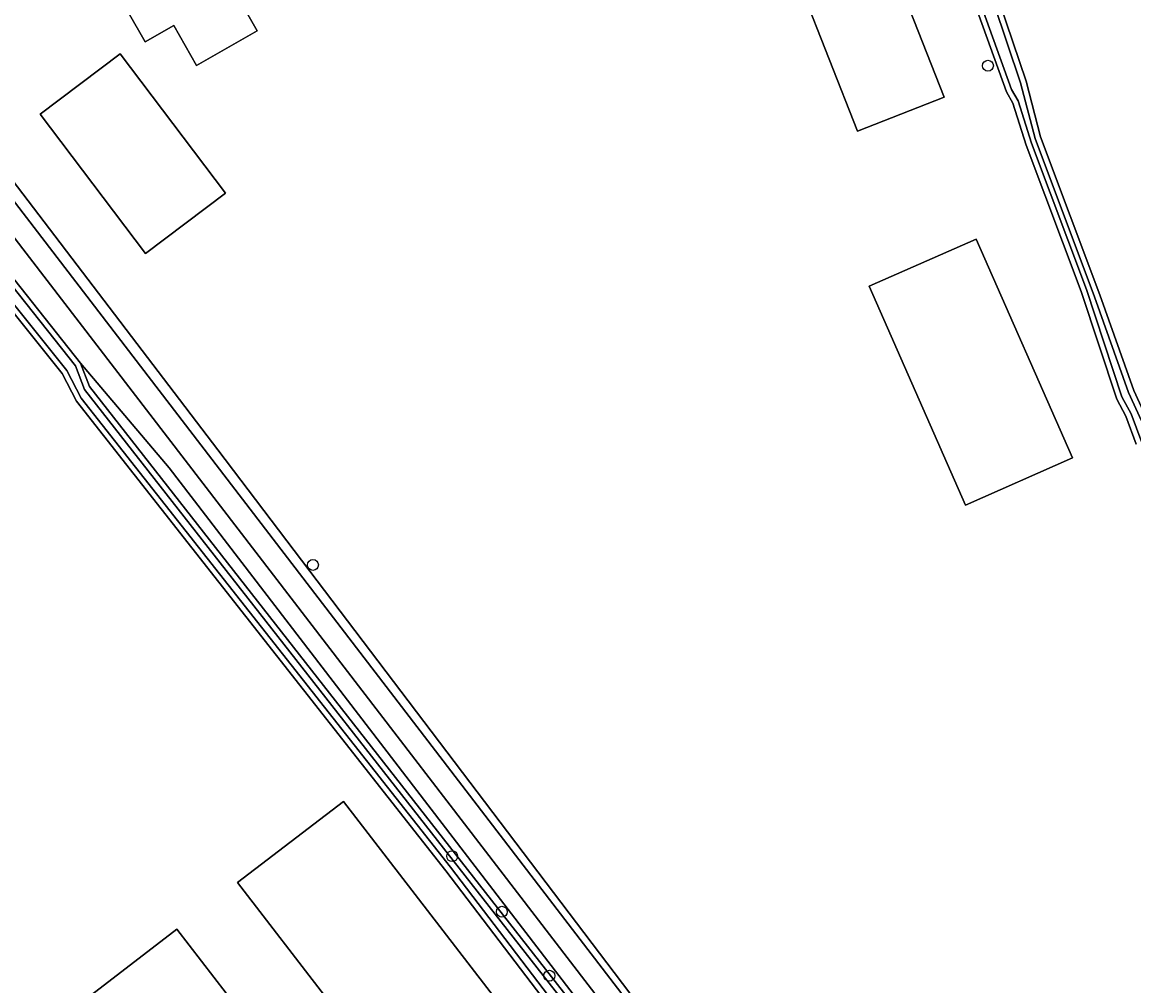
# Model space of a CAD drawing. Extents: x 164494 to 166241, y 382475 to 384495.
# Drawn here: x 165049.1 to 165148.9, y 382900.5 to 382987.1 of the extents above; entities that cross this region are included whole.
import ezdxf

# ---------------------------------------------------------------- set-up
doc = ezdxf.new("R2010")
doc.units = 0
for name, color, linetype in [('IMGEO_Boom', 7, 'Continuous'), ('IMGEO_Erf', 7, 'Continuous'), ('IMGEO_Grasland_agrarisch', 7, 'Continuous'), ('IMGEO_Grasland_overig', 7, 'Continuous'), ('IMGEO_Groenvoorziening', 7, 'Continuous'), ('IMGEO_Hek', 7, 'Continuous'), ('IMGEO_Oever', 7, 'Continuous'), ('IMGEO_Open_loods', 7, 'Continuous'), ('IMGEO_Pand', 7, 'Continuous'), ('IMGEO_Waterloop', 7, 'Continuous')]:
    doc.layers.add(name, color=color, linetype=linetype)

msp = doc.modelspace()

# ---------------------------------------------------------------- linework, layer by layer
at = {"layer": 'IMGEO_Boom'}
for centre in [(165135.766, 382983.173), (165075.154, 382938.315), (165087.656, 382912.145), (165092.12, 382907.154), (165096.382, 382901.405)]:
    msp.add_circle(centre, 0.489, dxfattribs=at)
at = {"layer": 'IMGEO_Erf'}
for points in [[(165149.084, 382949.174), (165148.158, 382951.679), (165147.327, 382953.204), (165144.143, 382962.9), (165139.197, 382976.046), (165137.999, 382979.812), (165137.425, 382980.815), (165123.051, 383020.688), (165118.823, 383033.37), (165102.205, 383024.82), (165097.081, 383022.184), (165092.763, 383020.321), (165071.589, 383009.606), (165052.261, 382999.034), (165049.332, 382997.432), (165046.565, 382995.873), (165042.211, 382989.793), (165038.852, 382985.102), (165066.603, 382948.671), (165135.814, 382857.34)], [(165121.757, 382865.311), (165087.093, 382910.831), (165053.916, 382953.022), (165052.627, 382955.505), (165033.888, 382978.901)]]:
    msp.add_lwpolyline(points, dxfattribs=at)
for points in [[(165067.253, 383000), (165071.821, 382992.006), (165068.111, 382989.892), (165070.149, 382986.314), (165064.694, 382983.206), (165062.655, 382986.784), (165060.095, 382985.325), (165055.39, 382993.559), (165066.663, 383000), (165067.108, 383000.254)], [(165118.952, 382990.268), (165126.736, 382993.331), (165128.335, 382989.267), (165131.841, 382980.355), (165124.057, 382977.292)], [(165060.132, 382966.297), (165050.674, 382978.826), (165057.855, 382984.246), (165067.313, 382971.717)], [(165125.091, 382963.368), (165134.7, 382967.602), (165143.366, 382947.931), (165133.757, 382943.697)], [(165068.39, 382909.77), (165077.894, 382917.072), (165102.233, 382885.455), (165092.723, 382878.138)], [(165062.935, 382905.58), (165087.306, 382873.97), (165069.887, 382860.569), (165045.512, 382892.196)]]:
    msp.add_lwpolyline(points, close=True, dxfattribs=at)
at = {"layer": 'IMGEO_Grasland_agrarisch'}
msp.add_lwpolyline([(165156.479, 383024.098), (165142.358, 383037.475), (165141.988, 383037.391), (165129.143, 383032.597), (165123.071, 383029.794), (165122.63, 383029.59), (165132.631, 383000), (165135.571, 382992.521), (165139.189, 382981.785), (165140.482, 382976.778), (165145.82, 382962.591), (165148.851, 382953.995), (165150.017, 382951.449)], dxfattribs=at)
at = {"layer": 'IMGEO_Grasland_overig'}
msp.add_lwpolyline([(165134.51, 382858.521), (165038.196, 382984.186), (165036.979, 382982.486), (165132.894, 382857.571), (165133.054, 382857.617), (165134.517, 382857.699)], close=True, dxfattribs=at)
at = {"layer": 'IMGEO_Groenvoorziening'}
for points in [[(165038.196, 382984.186), (165134.51, 382858.521), (165134.517, 382857.699), (165135.308, 382857.48), (165135.814, 382857.34), (165066.603, 382948.671), (165038.852, 382985.102)], [(165131.232, 382857.093), (165132.894, 382857.571), (165036.979, 382982.486), (165035.847, 382980.906), (165034.926, 382979.62), (165037.013, 382978.237), (165054.29, 382956.447), (165062.249, 382947.031)], [(165062.249, 382947.031), (165054.29, 382956.447), (165055.083, 382954.346), (165101.952, 382894.428), (165123.532, 382865.626), (165130.785, 382855.946), (165133.082, 382856.376), (165134.552, 382856.626), (165134.517, 382857.699), (165133.054, 382857.617), (165132.894, 382857.571), (165131.232, 382857.093)]]:
    msp.add_lwpolyline(points, close=True, dxfattribs=at)
at = {"layer": 'IMGEO_Hek'}
for points in [[(165038.852, 382985.102), (165066.603, 382948.671), (165135.814, 382857.34), (165135.308, 382857.48)], [(165062.249, 382947.031), (165054.29, 382956.447)], [(165132.894, 382857.571), (165131.232, 382857.093), (165062.249, 382947.031)]]:
    msp.add_lwpolyline(points, dxfattribs=at)
at = {"layer": 'IMGEO_Oever'}
for points in [[(165150.017, 382951.449), (165148.851, 382953.995), (165145.82, 382962.591), (165140.482, 382976.778), (165139.189, 382981.785), (165135.571, 382992.521), (165132.631, 383000), (165122.63, 383029.59), (165122.366, 383030.37), (165120.725, 383033.879), (165118.823, 383033.37), (165123.051, 383020.688), (165137.425, 382980.815), (165137.999, 382979.812), (165139.197, 382976.046), (165144.143, 382962.9), (165147.327, 382953.204), (165148.158, 382951.679), (165149.084, 382949.174)], [(165149.575, 382949.323), (165148.625, 382951.891), (165147.799, 382953.408), (165144.626, 382963.07), (165139.681, 382976.214), (165138.47, 382980.019), (165137.891, 382981.031), (165123.535, 383020.856), (165119.481, 383033.016), (165120.443, 383033.274), (165121.89, 383030.179), (165122.145, 383029.426), (165132.15, 382999.824), (165135.09, 382992.346), (165138.698, 382981.639), (165139.993, 382976.623), (165145.339, 382962.416), (165148.376, 382953.803), (165149.543, 382951.256)], [(165101.952, 382894.428), (165055.083, 382954.346), (165054.29, 382956.447), (165037.013, 382978.237), (165034.926, 382979.62), (165034.586, 382979.845), (165033.888, 382978.901), (165052.627, 382955.505), (165053.916, 382953.022), (165087.093, 382910.831), (165121.757, 382865.311)], [(165122.323, 382865.411), (165087.497, 382911.144), (165054.348, 382953.3), (165053.058, 382955.785), (165034.533, 382978.913), (165034.709, 382979.151), (165036.663, 382977.856), (165053.84, 382956.192), (165054.632, 382954.092), (165101.546, 382894.117)]]:
    msp.add_lwpolyline(points, dxfattribs=at)
at = {"layer": 'IMGEO_Open_loods'}
msp.add_lwpolyline([(165077.894, 382917.072), (165068.39, 382909.77), (165092.723, 382878.138), (165102.233, 382885.455)], close=True, dxfattribs=at)
at = {"layer": 'IMGEO_Pand'}
for points in [[(165067.253, 383000), (165067.108, 383000.254), (165066.663, 383000), (165055.39, 382993.559), (165060.095, 382985.325), (165062.655, 382986.784), (165064.694, 382983.206), (165070.149, 382986.314), (165068.111, 382989.892), (165071.821, 382992.006)], [(165118.952, 382990.268), (165124.057, 382977.292), (165131.841, 382980.355), (165128.335, 382989.267), (165126.736, 382993.331)], [(165060.132, 382966.297), (165067.313, 382971.717), (165057.855, 382984.246), (165050.674, 382978.826)], [(165125.091, 382963.368), (165133.757, 382943.697), (165143.366, 382947.931), (165134.7, 382967.602)], [(165062.935, 382905.58), (165045.512, 382892.196), (165069.887, 382860.569), (165087.306, 382873.97)]]:
    msp.add_lwpolyline(points, close=True, dxfattribs=at)
at = {"layer": 'IMGEO_Waterloop'}
for points in [[(165149.543, 382951.256), (165148.376, 382953.803), (165145.339, 382962.416), (165139.993, 382976.623), (165138.698, 382981.639), (165135.09, 382992.346), (165132.15, 382999.824), (165122.145, 383029.426), (165121.89, 383030.179), (165120.443, 383033.274), (165119.481, 383033.016), (165123.535, 383020.856), (165137.891, 382981.031), (165138.47, 382980.019), (165139.681, 382976.214), (165144.626, 382963.07), (165147.799, 382953.408), (165148.625, 382951.891), (165149.575, 382949.323)], [(165101.546, 382894.117), (165054.632, 382954.092), (165053.84, 382956.192), (165036.663, 382977.856), (165034.709, 382979.151), (165034.533, 382978.913), (165053.058, 382955.785), (165054.348, 382953.3), (165087.497, 382911.144), (165122.323, 382865.411)]]:
    msp.add_lwpolyline(points, dxfattribs=at)

doc.saveas('drawing.dxf')
